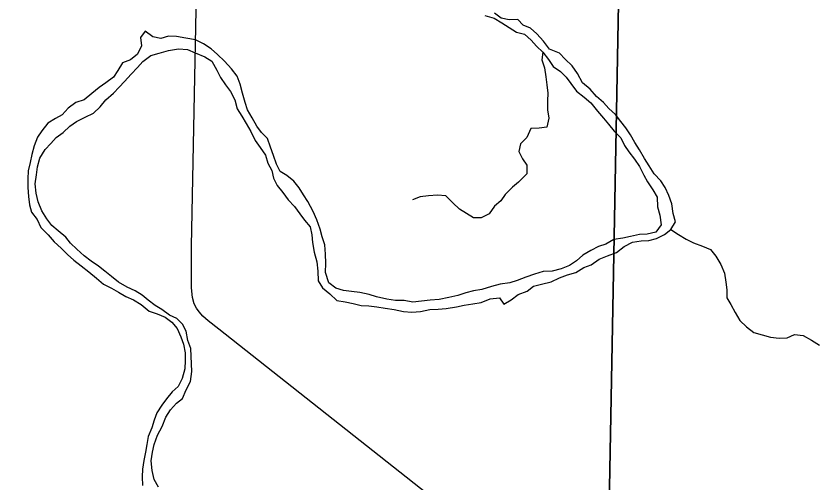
# Model space of a CAD drawing. Extents: x 1857828 to 2277390, y 930619 to 1324581.
# Drawn here: x 2082450 to 2087718, y 1175603 to 1178671 of the extents above; entities that cross this region are included whole.
import ezdxf

# ---------------------------------------------------------------- set-up
doc = ezdxf.new("R2010")
doc.units = 0
for name, color, linetype in [('GM_X_County_Road', 7, 'Continuous'), ('GM_X_Major_River', 7, 'Continuous'), ('GM_X_Minor_River', 7, 'Continuous'), ('GM_X_Township', 7, 'Continuous')]:
    doc.layers.add(name, color=color, linetype=linetype)

msp = doc.modelspace()

# ---------------------------------------------------------------- linework, layer by layer
at = {"layer": 'GM_X_County_Road'}
msp.add_lwpolyline([(2085376.3, 1175345.7), (2085320.5, 1175395.8), (2085148.6, 1175533.6), (2083783.2, 1176612.2), (2083713.2, 1176668.9), (2083677.2, 1176699.3), (2083653.3, 1176727.6), (2083635.4, 1176751.8), (2083621.5, 1176780.1), (2083609.7, 1176820.3), (2083604.1, 1176884.6), (2083603.9, 1177159.7), (2083650.3, 1179600)], dxfattribs=at)
at = {"layer": 'GM_X_Major_River'}
for points in [[(2085530.1, 1178675.1), (2085590.4, 1178656.8), (2085640.6, 1178626.4), (2085690.8, 1178596), (2085737, 1178565.7), (2085791.2, 1178551.4), (2085835.4, 1178513), (2085869.5, 1178472.7), (2085911.6, 1178432.3), (2085947.6, 1178385.9), (2085979.7, 1178339.6), (2086027.9, 1178307.2), (2086064, 1178268.8), (2086094, 1178228.5), (2086132.1, 1178176.1), (2086182.3, 1178137.7), (2086226.4, 1178101.3), (2086270.5, 1178044.9), (2086308.6, 1178000.5), (2086342.7, 1177960.2)], [(2086345, 1178062.6), (2086308.9, 1178103), (2086262.8, 1178141.4), (2086222.7, 1178189.8), (2086172.5, 1178232.2), (2086138.5, 1178292.6), (2086104.4, 1178343), (2086058.3, 1178387.4), (2086020.2, 1178427.8), (2085953.9, 1178452.2), (2085915.8, 1178506.6), (2085871.7, 1178553), (2085829.6, 1178591.4), (2085781.4, 1178609.7), (2085747.3, 1178648), (2085690.9, 1178646.3), (2085636.7, 1178656.6), (2085592.5, 1178688.9)], [(2086342.7, 1177960.2), (2086378.7, 1177913.8), (2086422.9, 1177869.4), (2086446.9, 1177821.1), (2086474.9, 1177778.7), (2086513, 1177730.3), (2086547, 1177682), (2086575, 1177625.6), (2086599, 1177581.2), (2086633, 1177528.8), (2086661.1, 1177480.5), (2086664.9, 1177416.2), (2086678.8, 1177361.9), (2086688.7, 1177299.5), (2086652.3, 1177251.5), (2086595.9, 1177237.7), (2086545.6, 1177235.9), (2086487.2, 1177222.1), (2086436.9, 1177212.2), (2086378.5, 1177202.5), (2086324.1, 1177172.6), (2086275.8, 1177156.7), (2086225.4, 1177130.8), (2086173, 1177098.9), (2086132.6, 1177062.9), (2086086.3, 1177031), (2086031.9, 1177009.1), (2085971.5, 1176995.3), (2085913.1, 1176991.6), (2085856.7, 1176975.7), (2085800.3, 1176955.9), (2085741.9, 1176934.1), (2085693.6, 1176918.2), (2085631.2, 1176908.4), (2085572.8, 1176892.6), (2085510.3, 1176874.8), (2085456, 1176865), (2085405.6, 1176851.2), (2085353.3, 1176835.3), (2085292.9, 1176821.5), (2085230.5, 1176807.8), (2085170.1, 1176804), (2085113.7, 1176798.2), (2085057.4, 1176790.4), (2085001.1, 1176800.7), (2084942.7, 1176801), (2084886.4, 1176811.3), (2084818.1, 1176825.7), (2084769.8, 1176842), (2084709.5, 1176854.3), (2084653.2, 1176860.6), (2084600.9, 1176866.8), (2084550.7, 1176883.1), (2084504.5, 1176917.5), (2084482.6, 1176985.9), (2084484.8, 1177046.2), (2084483, 1177106.5), (2084479.1, 1177166.8), (2084461.2, 1177219.1), (2084449.3, 1177271.4), (2084427.3, 1177331.8), (2084401.4, 1177386.1), (2084367.4, 1177452.6), (2084339.3, 1177496.9), (2084311.3, 1177541.3), (2084275.2, 1177585.6), (2084229.1, 1177622), (2084184.9, 1177650.3), (2084160.9, 1177696.7), (2084141, 1177755), (2084121, 1177809.4), (2084103.1, 1177865.7), (2084063, 1177906.1), (2084032.9, 1177946.4), (2084000.9, 1178000.8), (2083970.9, 1178055.2), (2083954.9, 1178103.5), (2083937, 1178163.8), (2083923.1, 1178222.2), (2083903.2, 1178276.5), (2083865.1, 1178324.9), (2083819, 1178373.3), (2083774.8, 1178417.7), (2083732.7, 1178456.1), (2083682.5, 1178488.5), (2083628.3, 1178514.8), (2083565.9, 1178525.2), (2083505.6, 1178535.5), (2083451.3, 1178537.7), (2083401, 1178523.9), (2083348.7, 1178534.2), (2083298.5, 1178570.6), (2083268.2, 1178530.5), (2083274, 1178474.2), (2083247.7, 1178420.1), (2083203.3, 1178382.1), (2083149, 1178362.3), (2083118.6, 1178312.2), (2083090.3, 1178268.1), (2083039.9, 1178232.1), (2082995.5, 1178202.2)], [(2083128.3, 1178203.6), (2083162.7, 1178241.6), (2083207.1, 1178289.7), (2083247.4, 1178331.7), (2083283.8, 1178371.7), (2083336.2, 1178411.6), (2083390.6, 1178427.5), (2083453, 1178443.3), (2083517.4, 1178455.1), (2083575.8, 1178450.8), (2083628, 1178428.4), (2083690.3, 1178402), (2083736.5, 1178373.7), (2083768.5, 1178315.3), (2083792.5, 1178266.9), (2083826.5, 1178218.6), (2083858.6, 1178174.2), (2083888.6, 1178119.8), (2083902.5, 1178061.5), (2083934.5, 1178013.1), (2083962.5, 1177964.8), (2083992.6, 1177912.4), (2084020.5, 1177854), (2084054.6, 1177807.6), (2084088.6, 1177757.3), (2084104.6, 1177704.9), (2084130.6, 1177656.6), (2084142.5, 1177606.3), (2084166.5, 1177558), (2084202.6, 1177511.6), (2084238.6, 1177463.2), (2084280.7, 1177418.8), (2084314.8, 1177370.4), (2084344.8, 1177330.1), (2084382.9, 1177285.8), (2084392.8, 1177233.5), (2084398.7, 1177183.2), (2084408.6, 1177118.9), (2084426.5, 1177056.5), (2084432.3, 1176994.2), (2084434.1, 1176931.9), (2084464.2, 1176885.5), (2084512.3, 1176845.1), (2084558.5, 1176802.7), (2084612.8, 1176792.4), (2084665, 1176782.1), (2084717.3, 1176769.8), (2084767.6, 1176765.6), (2084819.9, 1176759.3), (2084874.2, 1176751.1), (2084934.5, 1176742.8), (2084994.8, 1176730.4), (2085051.2, 1176724.2), (2085107.5, 1176729.9), (2085167.9, 1176741.7), (2085224.2, 1176745.5), (2085276.6, 1176749.3), (2085343, 1176761), (2085393.3, 1176770.8), (2085451.7, 1176780.6), (2085506, 1176788.4), (2085564.5, 1176812.3), (2085626.9, 1176820), (2085654.9, 1176777.7), (2085703.3, 1176805.6), (2085749.7, 1176841.6), (2085808.1, 1176863.4), (2085850.4, 1176895.4), (2085902.8, 1176909.2), (2085965.2, 1176925), (2086019.6, 1176950.9), (2086072, 1176970.8), (2086128.4, 1176984.6), (2086180.8, 1177018.5), (2086229.1, 1177036.4), (2086281.5, 1177072.3), (2086335.9, 1177096.2), (2086394.3, 1177118), (2086444.8, 1177156), (2086499.2, 1177185.9), (2086557.5, 1177193.6), (2086607.9, 1177195.4), (2086658.2, 1177209.3), (2086710.6, 1177235.1), (2086752.9, 1177269.1), (2086783.3, 1177319.2), (2086767.4, 1177373.5), (2086757.5, 1177435.9), (2086739.6, 1177492.2), (2086713.6, 1177544.6), (2086685.5, 1177586.9), (2086643.4, 1177633.3), (2086609.4, 1177685.7), (2086579.4, 1177734.1), (2086545.3, 1177792.5), (2086515.3, 1177840.8), (2086487.3, 1177891.2), (2086455.3, 1177935.6), (2086423.2, 1177977.9), (2086389.1, 1178024.2), (2086345, 1178062.6)], [(2082995.5, 1178202.2), (2082949.1, 1178162.2), (2082898.7, 1178120.2), (2082844.3, 1178102.4), (2082793.9, 1178064.4), (2082753.5, 1178022.4), (2082709.2, 1177996.5), (2082658.8, 1177966.6), (2082620.4, 1177916.5), (2082592.1, 1177874.5), (2082569.8, 1177818.3), (2082553.5, 1177760.1), (2082543.3, 1177707.9), (2082531.1, 1177653.7), (2082526.9, 1177601.5), (2082528.7, 1177543.2), (2082532.6, 1177484.9), (2082538.4, 1177430.6), (2082552.4, 1177382.3), (2082588.4, 1177333.9), (2082612.4, 1177281.6), (2082660.5, 1177233.2), (2082700.6, 1177186.8), (2082746.8, 1177146.4), (2082788.9, 1177104), (2082831, 1177065.6), (2082879.2, 1177029.2), (2082929.4, 1176990.8), (2082979.5, 1176948.4), (2083025.7, 1176908), (2083077.9, 1176883.7), (2083124.1, 1176857.3), (2083172.3, 1176827), (2083222.6, 1176806.7), (2083272.8, 1176776.3), (2083324.9, 1176731.9), (2083377.2, 1176713.6), (2083429.4, 1176691.2), (2083473.6, 1176658.9), (2083509.7, 1176618.5), (2083533.6, 1176562.1), (2083549.6, 1176513.8), (2083561.5, 1176457.5), (2083561.3, 1176407.3), (2083559.1, 1176353.1), (2083542.8, 1176288.8), (2083514.5, 1176236.7), (2083476.2, 1176200.7), (2083437.8, 1176154.7), (2083407.5, 1176114.6), (2083375.1, 1176064.5), (2083358.9, 1176014.4), (2083342.6, 1175964.2), (2083318.3, 1175908.1), (2083310.1, 1175855.8), (2083299.9, 1175805.7), (2083289.7, 1175749.4), (2083281.4, 1175693.2), (2083279.3, 1175643), (2083281.1, 1175586.7)], [(2083385.7, 1175576.2), (2083357.7, 1175626.6), (2083343.8, 1175684.9), (2083337.9, 1175749.2), (2083346.2, 1175805.5), (2083358.4, 1175855.6), (2083378.7, 1175915.8), (2083411.1, 1175974), (2083435.4, 1176034.1), (2083465.7, 1176084.2), (2083504.1, 1176126.2), (2083544.4, 1176158.2), (2083568.8, 1176214.4), (2083597.1, 1176268.5), (2083605.3, 1176334.8), (2083603.5, 1176385), (2083601.6, 1176435.3), (2083597.8, 1176485.5), (2083579.8, 1176539.8), (2083568, 1176600.2), (2083544, 1176646.5), (2083505.8, 1176682.8), (2083457.6, 1176705.2), (2083407.4, 1176741.6), (2083363.3, 1176767.9), (2083319.1, 1176804.2), (2083279, 1176836.6), (2083232.8, 1176864.9), (2083180.6, 1176889.2), (2083124.3, 1176921.6), (2083078.2, 1176960), (2083034, 1176994.4), (2082991.9, 1177026.7), (2082943.7, 1177059.1), (2082897.5, 1177095.5), (2082849.4, 1177139.9), (2082807.2, 1177178.2), (2082777.2, 1177218.6), (2082727, 1177259), (2082684.9, 1177295.3), (2082652.8, 1177337.7), (2082618.8, 1177390.1), (2082594.8, 1177450.5), (2082582.9, 1177506.8), (2082575.1, 1177569.1), (2082585.3, 1177627.3), (2082591.5, 1177679.6), (2082605.8, 1177735.8), (2082642.2, 1177793.9), (2082678.5, 1177833.9), (2082714.9, 1177871.9), (2082759.2, 1177905.9), (2082803.6, 1177947.9), (2082848, 1177977.8), (2082904.4, 1178005.7), (2082958.8, 1178033.6), (2083003.2, 1178073.6), (2083039.6, 1178119.6), (2083090, 1178163.6), (2083128.3, 1178203.6)]]:
    msp.add_lwpolyline(points, dxfattribs=at)
at = {"layer": 'GM_X_Minor_River'}
for points in [[(2085911.6, 1178432.3), (2085905.4, 1178382.1), (2085921.3, 1178329.8), (2085931.2, 1178271.4), (2085937.1, 1178219.2), (2085944.9, 1178162.9), (2085940.8, 1178112.7), (2085940.6, 1178054.4), (2085950.5, 1178000.1), (2085938.2, 1177939.9), (2085885.9, 1177934.1), (2085831.5, 1177932.3), (2085805.2, 1177872.1), (2085764.8, 1177830.1), (2085752.6, 1177780), (2085776.6, 1177731.6), (2085806.6, 1177691.3), (2085806.5, 1177633), (2085752, 1177579), (2085711.6, 1177547.1), (2085663.2, 1177499.1), (2085634.9, 1177457), (2085594.5, 1177421), (2085558.2, 1177370.9), (2085505.8, 1177345), (2085455.5, 1177345.2), (2085409.3, 1177373.6), (2085363.1, 1177401.9), (2085319, 1177442.3), (2085274.9, 1177488.7), (2085218.5, 1177493), (2085160.2, 1177489.2), (2085105.8, 1177483.5), (2085055.5, 1177463.6)], [(2086752.9, 1177269.1), (2086803.1, 1177234.7), (2086853.3, 1177204.4), (2086901.6, 1177180), (2086959.8, 1177159.7), (2087012.1, 1177137.3), (2087048.2, 1177093), (2087080.2, 1177038.6), (2087104.1, 1176980.2), (2087114, 1176921.9), (2087119.9, 1176871.6), (2087119.7, 1176819.4), (2087145.7, 1176775.1), (2087173.7, 1176722.7), (2087205.8, 1176670.3), (2087247.9, 1176627.9), (2087296.1, 1176591.5), (2087352.3, 1176575.2), (2087406.6, 1176560.9), (2087462.9, 1176554.6), (2087515.2, 1176556.4), (2087563.6, 1176578.3), (2087621.9, 1176572), (2087676.2, 1176541.6), (2087728.4, 1176509.2)]]:
    msp.add_lwpolyline(points, dxfattribs=at)
at = {"layer": 'GM_X_Township'}
for points in [[(2099554.1, 1165974.3), (2091388, 1165958.3), (2088815.5, 1165953.2), (2086129.9, 1165947.8), (2086327.1, 1174394.5), (2086427.3, 1179814), (2086535.7, 1189395.6), (2086579.8, 1193278), (2086580.2, 1193297), (2088359, 1193293.8), (2089624.8, 1193291.5), (2089895.9, 1193293.1), (2091789.5, 1193303.9), (2091902.4, 1193304.6), (2093532.4, 1193313.9), (2093891.1, 1193316), (2095199.9, 1193326.2)], [(2086535.7, 1189395.6), (2086427.3, 1179814), (2086327.1, 1174394.5), (2086129.9, 1165947.8), (2084192.6, 1165926), (2079125.8, 1165868.9), (2072992.7, 1165838.3), (2067700.4, 1165827.1), (2062587.4, 1165820.8), (2059723, 1165821.7), (2059891.2, 1179592.7), (2060010.5, 1189354.8)]]:
    msp.add_lwpolyline(points, dxfattribs=at)

doc.saveas('drawing.dxf')
